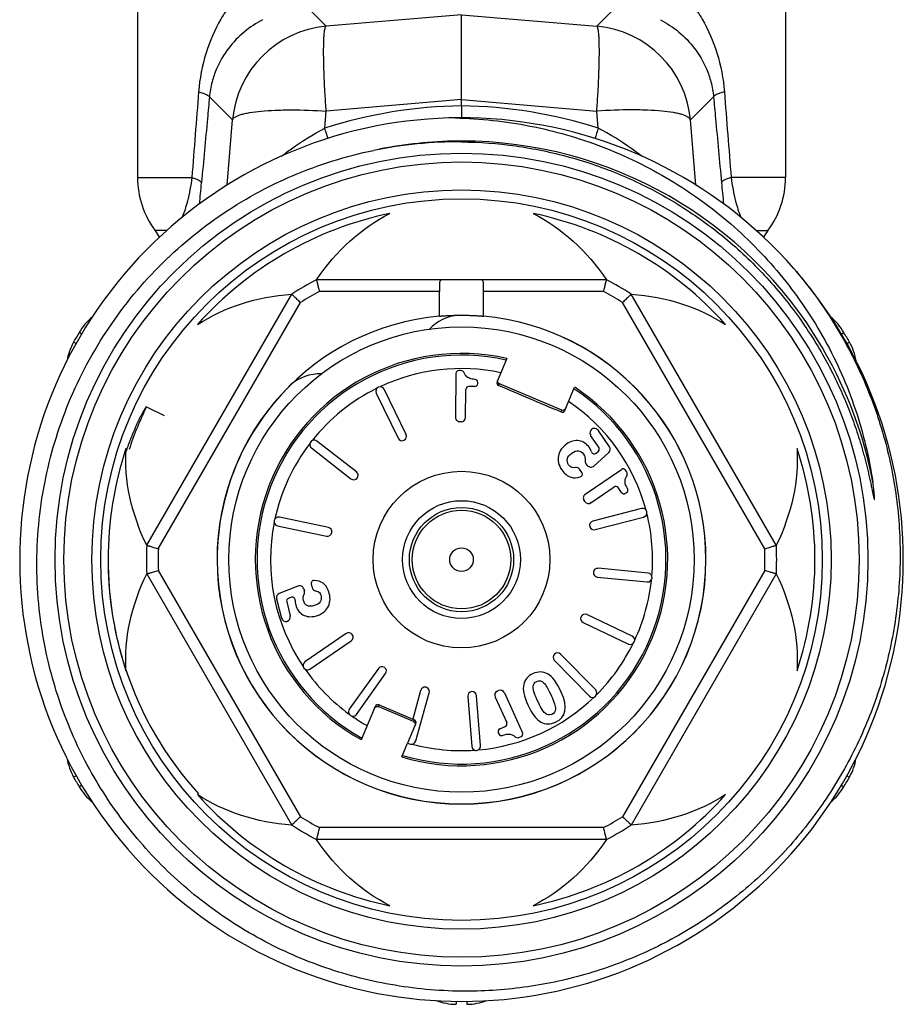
# Model space of a CAD drawing. Header units: millimetres. Extents: x 60394 to 199354, y 20895 to 166073.
# Tile 399 of 565: x 167482 to 167512, y 23912 to 23945. Entities that reach past the tile are written whole.
import ezdxf

# ---------------------------------------------------------------- set-up
doc = ezdxf.new("R2010")
doc.units = ezdxf.units.MM

msp = doc.modelspace()

# ---------------------------------------------------------------- linework, layer by layer
at = {"color": 0, "linetype": 'Continuous', "lineweight": -2}
for p, q in [((167486.496, 23946.725), (167486.496, 23939.641)), ((167508.496, 23946.725), (167508.496, 23939.641)), ((167492.901, 23944.778), (167492.277, 23945.4)), ((167502.09, 23944.778), (167502.714, 23945.4)), ((167497.496, 23945.168), (167492.901, 23944.778)), ((167497.496, 23945.168), (167502.09, 23944.778)), ((167497.496, 23942.289), (167497.496, 23945.168)), ((167489.722, 23941.598), (167488.938, 23942.379)), ((167497.496, 23942.289), (167492.901, 23941.899)), ((167497.496, 23942.073), (167497.496, 23942.289)), ((167497.496, 23942.289), (167502.09, 23941.899)), ((167505.269, 23941.598), (167506.053, 23942.379)), ((167492.854, 23941.319), (167492.901, 23941.899)), ((167497.496, 23942.073), (167497.496, 23941.669)), ((167502.137, 23941.319), (167502.09, 23941.899)), ((167489.541, 23939.379), (167489.722, 23941.598)), ((167505.45, 23939.38), (167505.269, 23941.598)), ((167486.496, 23939.641), (167488.342, 23939.641)), ((167508.496, 23939.641), (167506.649, 23939.641)), ((167487.495, 23937.841), (167487.096, 23937.841)), ((167507.502, 23937.841), (167507.896, 23937.841)), ((167502.419, 23936.17), (167492.572, 23936.17)), ((167486.807, 23927.156), (167491.73, 23935.684)), ((167496.747, 23935.77), (167492.671, 23935.77)), ((167496.747, 23934.936), (167496.747, 23935.77)), ((167498.244, 23934.936), (167498.244, 23935.77)), ((167502.32, 23935.77), (167498.244, 23935.77)), ((167508.184, 23927.156), (167503.261, 23935.684)), ((167487.202, 23927.041), (167492.027, 23935.398)), ((167507.789, 23927.041), (167502.964, 23935.398)), ((167484.603, 23934.327), (167484.513, 23934.381)), ((167510.389, 23934.328), (167510.478, 23934.381)), ((167484.416, 23934.007), (167484.326, 23934.058)), ((167510.573, 23934.006), (167510.665, 23934.058)), ((167499.036, 23933.498), (167498.702, 23932.712)), ((167497.302, 23932.991), (167497.289, 23931.502)), ((167497.462, 23933.09), (167497.402, 23933.09)), ((167497.947, 23932.547), (167497.744, 23932.549)), ((167498.048, 23932.646), (167498.048, 23932.688)), ((167498.755, 23932.581), (167498.781, 23932.642)), ((167500.898, 23931.743), (167498.781, 23932.642)), ((167501.004, 23931.735), (167501.337, 23932.521)), ((167494.602, 23932.322), (167495.341, 23930.791)), ((167495.612, 23930.921), (167494.873, 23932.453)), ((167497.634, 23931.499), (167497.643, 23932.449)), ((167487.416, 23931.552), (167486.795, 23931.853)), ((167500.898, 23931.743), (167500.872, 23931.682)), ((167497.483, 23931.351), (167497.437, 23931.351)), ((167502.158, 23930.483), (167501.879, 23930.889)), ((167502.517, 23930.5), (167502.131, 23931.062)), ((167493.926, 23929.649), (167492.585, 23930.696)), ((167492.401, 23930.46), (167493.741, 23929.413)), ((167501.988, 23929.847), (167502.494, 23930.304)), ((167502.068, 23930.286), (167502.142, 23930.352)), ((167501.768, 23929.869), (167501.721, 23929.931)), ((167501.581, 23929.629), (167501.51, 23929.732)), ((167501.696, 23928.888), (167502.923, 23929.732)), ((167503.096, 23929.657), (167503.062, 23929.706)), ((167501.892, 23928.603), (167502.675, 23929.142)), ((167502.929, 23928.948), (167502.814, 23929.116)), ((167503.068, 23928.922), (167503.103, 23928.946)), ((167501.684, 23928.642), (167501.658, 23928.68)), ((167503.604, 23928.404), (167501.957, 23927.979)), ((167492.976, 23927.763), (167491.311, 23928.109)), ((167502.033, 23927.688), (167503.679, 23928.114)), ((167491.25, 23927.816), (167492.915, 23927.469)), ((167486.807, 23926.184), (167491.73, 23917.656)), ((167487.202, 23926.298), (167492.027, 23917.941)), ((167503.829, 23926.211), (167502.136, 23926.374)), ((167507.789, 23926.298), (167502.964, 23917.941)), ((167508.184, 23926.184), (167503.261, 23917.656)), ((167492.395, 23925.84), (167492.426, 23925.718)), ((167502.107, 23926.075), (167503.8, 23925.912)), ((167491.937, 23925.773), (167491.306, 23925.517)), ((167492.137, 23925.678), (167492.16, 23925.604)), ((167491.217, 23925.341), (167491.388, 23924.681)), ((167491.56, 23925.234), (167491.684, 23924.757)), ((167491.712, 23925.389), (167491.62, 23925.351)), ((167501.626, 23924.534), (167503.161, 23923.801)), ((167503.29, 23924.072), (167501.755, 23924.804)), ((167493.58, 23924.161), (167492.179, 23923.198)), ((167492.349, 23922.95), (167493.75, 23923.914)), ((167500.646, 23923.25), (167501.838, 23922.037)), ((167502.052, 23922.247), (167500.86, 23923.46)), ((167494.675, 23922.973), (167493.687, 23921.589)), ((167493.931, 23921.414), (167494.919, 23922.799)), ((167496.109, 23922.231), (167495.838, 23921.254)), ((167495.944, 23920.512), (167496.398, 23922.151)), ((167498.711, 23922.203), (167498.752, 23922.222)), ((167498.951, 23922.147), (167499.568, 23920.793)), ((167497.711, 23922.025), (167497.844, 23920.329)), ((167498.143, 23920.353), (167498.01, 23922.048)), ((167498.636, 23922.004), (167499.03, 23921.14)), ((167494.565, 23921.686), (167494.086, 23920.556)), ((167494.67, 23921.677), (167494.696, 23921.739)), ((167495.867, 23921.169), (167494.67, 23921.677)), ((167494.696, 23921.739), (167495.838, 23921.254)), ((167495.837, 23921.251), (167495.892, 23921.227)), ((167495.892, 23921.227), (167495.867, 23921.169)), ((167495.669, 23920.446), (167495.944, 23921.096)), ((167498.796, 23920.923), (167498.981, 23921.007)), ((167498.746, 23920.79), (167498.764, 23920.752)), ((167499.465, 23920.636), (167499.519, 23920.66)), ((167495.467, 23919.97), (167495.663, 23920.434)), ((167495.663, 23920.434), (167495.759, 23920.408)), ((167484.417, 23919.333), (167484.326, 23919.282)), ((167510.575, 23919.332), (167510.665, 23919.282)), ((167484.603, 23919.012), (167484.513, 23918.959)), ((167510.388, 23919.013), (167510.478, 23918.959)), ((167502.32, 23917.57), (167492.671, 23917.57)), ((167502.419, 23917.17), (167492.572, 23917.17)), ((167497.31, 23911.675), (167497.309, 23911.571)), ((167497.681, 23911.675), (167497.682, 23911.571))]:
    msp.add_line(p, q, dxfattribs=at)
for radius in [13.8, 13.5, 12.55, 12.25, 7.9, 3, 2, 1.77, 1.673, 0.4]:
    msp.add_circle((167497.496, 23926.67), radius, dxfattribs=at)
for centre, radius, start, end in [((167493.211, 23941.289), 3.503, 95.0702, 174.9331), ((167501.78, 23941.289), 3.503, 5.0669, 84.9298), ((167497.67, 23926.324), 15.75, 90.6339, 107.8048), ((167497.321, 23926.324), 15.75, 72.1952, 89.3661), ((167497.496, 23926.67), 15, 41.1918, 40.7697), ((167438.835, 23924.32), 56.63, 17.0919, 17.4689), ((167556.147, 23924.322), 56.621, 162.5311, 162.9087), ((167497.496, 23926.664), 14.216, 90.5893, 101.3252), ((167497.495, 23926.7), 14.18, 89.9967, 90.5869), ((167497.496, 23926.67), 14.21, 30.6522, 89.998), ((167497.366, 23926.549), 14.302, 89.4813, 101.5169), ((167489.496, 23939.641), 3, 180, 216.8699), ((167505.496, 23939.641), 3, 323.1301, 0), ((167416.203, 23946.157), 72.775, 354.15276, 354.72586), ((167578.798, 23946.158), 72.784, 185.27415, 185.84566), ((167497.496, 23926.67), 12, 101.6766, 138.3234), ((167497.496, 23926.67), 12, 41.6766, 78.3234), ((167485.496, 23936.641), 2, 29.1364, 36.8699), ((167509.496, 23936.641), 2, 143.1301, 150.8164), ((167497.496, 23926.67), 10.7, 117.3956, 122.6044), ((167497.496, 23926.67), 10.7, 57.3956, 62.6044), ((167497.496, 23926.67), 10.3, 117.9331, 122.0669), ((167497.496, 23926.67), 10.3, 57.9331, 62.0669), ((167486.232, 23933.359), 2, 129.6876, 149.292), ((167497.496, 23926.67), 8.3, 95.1728, 180), ((167497.496, 23933.47), 1.5, 93.4459, 137.2887), ((167497.496, 23926.67), 8.3, 0, 84.8272), ((167497.496, 23926.67), 8.295, 0, 84.8158), ((167508.759, 23933.359), 2, 30.708, 50.371), ((167497.496, 23926.67), 15.1, 149.292, 150.708), ((167497.496, 23926.67), 15.1, 29.292, 30.708), ((167486.071, 23933.079), 2, 150.708, 170.4009), ((167497.517, 23926.682), 14.185, 29.993, 30.6539), ((167508.921, 23933.079), 2, 9.6713, 29.292), ((167497.496, 23926.67), 7, 77.2866, 240.8494), ((167497.496, 23926.67), 6.942, 77.373, 240.798), ((167497.495, 23926.67), 14.21, 10.6742, 29.9921), ((167492.687, 23931.478), 1.5, 88.0074, 131.5541), ((167497.496, 23926.67), 6.486, 78.1118, 115.2185), ((167497.402, 23932.99), 0.1, 89.5, 179.5), ((167497.46, 23932.94), 0.15, 21.1086, 89.5), ((167497.496, 23926.67), 8.295, 134.3778, 180), ((167494.738, 23932.388), 0.15, 25.75, 205.75), ((167497.496, 23926.67), 7, 253.1506, 56.7134), ((167497.743, 23932.449), 0.1, 89.5, 179.5), ((167497.948, 23932.647), 0.1, 269.5, 359.5), ((167497.948, 23932.689), 0.1, 359.5, 86.496), ((167498.794, 23932.673), 0.1, 156.9384, 246.9498), ((167497.496, 23926.67), 6.486, 116.2815, 141.4685), ((167497.496, 23926.67), 6.942, 253.202, 56.627), ((167497.515, 23926.662), 11.91, 154.1655, 161.6614), ((167497.496, 23926.67), 6.486, 15.0315, 55.8882), ((167500.911, 23931.774), 0.1, 247.0502, 337.0616), ((167497.439, 23931.501), 0.15, 179.5, 269.5), ((167497.484, 23931.501), 0.15, 269.5, 359.5), ((167495.476, 23930.856), 0.15, 205.75, 25.75), ((167502.007, 23930.977), 0.15, 34.5, 214.5), ((167497.496, 23926.67), 6.486, 142.5315, 167.7185), ((167492.493, 23930.578), 0.15, 52, 232), ((167497.496, 23926.67), 12, 161.6766, 198.3234), ((167502.001, 23930.36), 0.1, 197.113, 312.0449), ((167502.075, 23930.427), 0.1, 312.0449, 34.5), ((167502.393, 23930.415), 0.15, 312.052, 34.5), ((167497.496, 23926.67), 12, 341.6766, 18.3234), ((167501.841, 23930.021), 0.15, 173.7157, 217.0094), ((167501.887, 23929.959), 0.15, 217.0094, 312.052), ((167493.833, 23929.531), 0.15, 232, 52), ((167501.386, 23929.647), 0.15, 34.5, 99.1191), ((167501.499, 23929.572), 0.1, 287.1273, 34.5), ((167502.98, 23929.649), 0.1, 34.5, 124.5), ((167502.972, 23929.572), 0.15, 326.1086, 34.5), ((167501.781, 23928.765), 0.15, 124.5, 214.5), ((167502.732, 23929.059), 0.1, 34.5, 124.5), ((167503.012, 23929.005), 0.1, 214.5, 304.5), ((167503.046, 23929.029), 0.1, 304.5, 31.496), ((167501.807, 23928.727), 0.15, 214.5, 304.5), ((167503.642, 23928.259), 0.15, 284.5, 104.5), ((167497.496, 23926.67), 6.486, 355.0315, 13.9685), ((167497.496, 23926.67), 6.486, 168.7815, 213.9685), ((167491.28, 23927.963), 0.15, 78.25, 258.25), ((167501.995, 23927.833), 0.15, 104.5, 284.5), ((167492.945, 23927.616), 0.15, 258.25, 78.25), ((167497.161, 23926.646), 11.664, 178.5138, 179.2357), ((167497.496, 23926.67), 10.7, 177.3956, 182.6044), ((167497.496, 23926.67), 10.3, 177.9331, 182.0669), ((167497.496, 23926.67), 10.3, 357.9331, 2.0669), ((167497.496, 23926.67), 10.7, 357.3956, 2.6044), ((167497.17, 23926.646), 11.673, 179.2357, 179.9113), ((167497.175, 23926.646), 11.679, 179.9112, 180.2306), ((167497.186, 23926.646), 11.69, 180.2309, 181.8015), ((167497.496, 23926.67), 8.3, 180, 0), ((167497.496, 23926.67), 8.295, 180, 0), ((167497.195, 23926.646), 11.698, 181.8013, 182.0565), ((167497.206, 23926.646), 11.71, 182.0569, 184.1382), ((167502.122, 23926.224), 0.15, 84.5, 264.5), ((167503.815, 23926.061), 0.15, 264.5, 84.5), ((167492.491, 23925.865), 0.1, 87.1273, 194.5), ((167497.496, 23926.67), 6.486, 335.0315, 353.9685), ((167497.217, 23926.647), 11.721, 184.138, 184.641), ((167497.226, 23926.648), 11.729, 184.6411, 186.1163), ((167491.362, 23925.378), 0.15, 112.052, 194.5), ((167491.994, 23925.634), 0.15, 17.0094, 112.052), ((167492.016, 23925.56), 0.15, 333.7157, 17.0094), ((167492.571, 23925.755), 0.15, 194.5, 259.1191), ((167497.244, 23926.65), 11.747, 186.1164, 188.0289), ((167491.657, 23925.259), 0.1, 112.0449, 194.5), ((167491.75, 23925.296), 0.1, 357.1129, 112.0449), ((167497.253, 23926.651), 11.757, 188.0287, 188.5221), ((167497.262, 23926.652), 11.766, 188.5222, 189.8797), ((167497.302, 23926.661), 11.807, 189.8874, 198.2373), ((167491.533, 23924.718), 0.15, 194.5, 14.5), ((167501.69, 23924.669), 0.15, 64.5, 244.5), ((167493.665, 23924.037), 0.15, 304.5, 124.5), ((167497.496, 23926.67), 6.486, 315.0315, 333.9685), ((167503.225, 23923.937), 0.15, 244.5, 64.5), ((167500.753, 23923.355), 0.15, 44.5, 224.5), ((167492.264, 23923.074), 0.15, 124.5, 304.5), ((167497.31, 23926.665), 11.816, 198.241, 222.2553), ((167497.496, 23926.67), 6.486, 215.0315, 233.9685), ((167494.797, 23922.886), 0.15, 324.5, 144.5), ((167496.254, 23922.191), 0.15, 344.5, 164.5), ((167497.86, 23922.037), 0.15, 4.5, 184.5), ((167498.773, 23922.066), 0.15, 114.5, 204.5), ((167498.815, 23922.085), 0.15, 24.5, 114.5), ((167501.945, 23922.142), 0.15, 224.5, 44.5), ((167497.496, 23926.67), 6.486, 275.0315, 313.9685), ((167493.809, 23921.502), 0.15, 144.5, 324.5), ((167494.657, 23921.647), 0.1, 67.0431, 157.0632), ((167497.496, 23926.67), 6.486, 235.0315, 240.3598), ((167495.852, 23921.135), 0.1, 336.9368, 66.9569), ((167498.837, 23920.832), 0.1, 114.5, 204.5), ((167498.939, 23921.098), 0.1, 294.5, 24.5), ((167495.799, 23920.552), 0.15, 254.5, 344.5), ((167498.855, 23920.794), 0.1, 204.5, 291.496), ((167499.403, 23920.772), 0.15, 226.1086, 294.5), ((167499.477, 23920.751), 0.1, 294.5, 24.5), ((167497.496, 23926.67), 6.486, 255.0315, 273.9685), ((167497.994, 23920.341), 0.15, 184.5, 4.5), ((167486.071, 23920.26), 2, 189.6957, 209.292), ((167508.921, 23920.26), 2, 330.708, 350.4402), ((167497.496, 23926.67), 15.1, 209.292, 210.708), ((167497.496, 23926.67), 15.1, 329.292, 330.708), ((167486.232, 23919.98), 2, 210.708, 230.2282), ((167508.759, 23919.98), 2, 309.6588, 329.292), ((167497.496, 23926.67), 12, 221.6766, 258.3234), ((167497.496, 23926.67), 12, 281.6766, 318.3234), ((167497.496, 23926.67), 10.3, 237.9331, 242.0669), ((167497.496, 23926.67), 10.3, 297.9331, 302.0669), ((167497.496, 23926.67), 10.7, 237.3956, 242.6044), ((167497.496, 23926.67), 10.7, 297.3956, 302.6044), ((167497.334, 23913.571), 2, 249.7378, 269.292), ((167497.657, 23913.571), 2, 270.708, 290.263)]:
    msp.add_arc(centre, radius, start, end, dxfattribs=at)
at = {"color": 0, "linetype": 'Continuous', "lineweight": -2, "extrusion": (0, 0, -1)}
for centre, major_axis, ratio, start_param, end_param in [((167497.496, 23931.186), (0, -7.823), 0.816497, 2.261468, 2.751544), ((167497.496, 23931.186), (0, -7.823), 0.816497, -2.751544, -2.261468), ((167493.584, 23928.928), (-6.775, 3.911), 0.816497, 0.390049, 0.880125), ((167501.407, 23928.928), (-6.775, -3.911), 0.816497, -4.021717, -3.531642), ((167498.82, 23932.734), (-0.0391, -0.0921), 0.999848, 0, 1.387806), ((167500.938, 23931.836), (0.0391, 0.0921), 0.999848, 7.853982, 9.424778), ((167493.584, 23928.928), (-6.775, 3.911), 0.816497, -0.880125, -0.390049), ((167501.407, 23928.928), (-6.775, -3.911), 0.816497, -2.751544, -2.261468), ((167493.584, 23924.412), (-6.775, -3.911), 0.816497, 0.390049, 0.880125), ((167501.407, 23924.412), (-6.775, 3.911), 0.816497, -4.021717, -3.531642), ((167494.631, 23921.585), (-0.0391, -0.0921), 0.999848, 7.853982, 9.424778), ((167495.828, 23921.077), (0.0391, 0.0921), 0.999848, 6.283185, 7.670991), ((167493.584, 23924.412), (-6.775, -3.911), 0.816497, -0.880125, -0.390049), ((167501.407, 23924.412), (-6.775, 3.911), 0.816497, -2.751544, -2.261468), ((167497.496, 23922.153), (0, -7.823), 0.816497, 0.390049, 0.880125), ((167497.496, 23922.153), (0, -7.823), 0.816497, -0.880125, -0.390049)]:
    msp.add_ellipse(centre, major_axis=major_axis, ratio=ratio, start_param=start_param, end_param=end_param, dxfattribs=at)
at = {"color": 0, "linetype": 'Continuous', "lineweight": -2}
for points, knots in [([(167490.928, 23946.725), (167490.6, 23946.513), (167490.146, 23946.129), (167489.642, 23945.523), (167489.195, 23944.841), (167488.766, 23943.857), (167488.604, 23942.999), (167488.569, 23942.553)], [0, 0, 0, 0, 0.236383, 0.355525, 0.47665, 0.72911, 1, 1, 1, 1]), ([(167504.063, 23946.725), (167504.391, 23946.513), (167504.845, 23946.129), (167505.349, 23945.523), (167505.796, 23944.841), (167506.225, 23943.857), (167506.387, 23942.999), (167506.422, 23942.553)], [0, 0, 0, 0, 0.236383, 0.355525, 0.47665, 0.72911, 1, 1, 1, 1]), ([(167490.744, 23945.001), (167490.522, 23944.884), (167490.099, 23944.602), (167489.555, 23944.039), (167489.207, 23943.446), (167489.011, 23942.876), (167488.954, 23942.551), (167488.938, 23942.379)], [0, 0, 0, 0, 0.227856, 0.45619, 0.703057, 0.843391, 1, 1, 1, 1]), ([(167504.247, 23945.001), (167504.469, 23944.884), (167504.893, 23944.602), (167505.436, 23944.039), (167505.784, 23943.446), (167505.98, 23942.876), (167506.037, 23942.551), (167506.053, 23942.379)], [0, 0, 0, 0, 0.227856, 0.45619, 0.703057, 0.843391, 1, 1, 1, 1]), ([(167492.901, 23941.899), (167492.888, 23942.089), (167492.864, 23942.458), (167492.836, 23942.989), (167492.819, 23943.472), (167492.813, 23943.893), (167492.817, 23944.199), (167492.826, 23944.404), (167492.835, 23944.525), (167492.847, 23944.622), (167492.861, 23944.697), (167492.877, 23944.747), (167492.892, 23944.773), (167492.901, 23944.778)], [0, 0, 0, 0, 0.197448, 0.383206, 0.551789, 0.698562, 0.819359, 0.86896, 0.910905, 0.944973, 0.971014, 0.989114, 1, 1, 1, 1]), ([(167502.09, 23941.899), (167502.103, 23942.089), (167502.127, 23942.458), (167502.155, 23942.989), (167502.172, 23943.472), (167502.178, 23943.893), (167502.174, 23944.199), (167502.165, 23944.404), (167502.156, 23944.525), (167502.144, 23944.622), (167502.13, 23944.697), (167502.114, 23944.747), (167502.099, 23944.773), (167502.09, 23944.778)], [0, 0, 0, 0, 0.197448, 0.383206, 0.551789, 0.698562, 0.819359, 0.86896, 0.910905, 0.944973, 0.971014, 0.989114, 1, 1, 1, 1]), ([(167488.569, 23942.553), (167488.621, 23942.539), (167488.711, 23942.513), (167488.826, 23942.469), (167488.901, 23942.43), (167488.935, 23942.395), (167488.938, 23942.379)], [0, 0, 0, 0, 0.384383, 0.679056, 0.881179, 1, 1, 1, 1]), ([(167506.422, 23942.553), (167506.37, 23942.539), (167506.28, 23942.513), (167506.165, 23942.469), (167506.091, 23942.43), (167506.056, 23942.395), (167506.053, 23942.379)], [0, 0, 0, 0, 0.384383, 0.679056, 0.881179, 1, 1, 1, 1]), ([(167488.938, 23942.379), (167488.915, 23942.136), (167488.826, 23941.165), (167488.737, 23940.195), (167488.669, 23939.467)], [0, 0, 0, 0, 0.250129, 1, 1, 1, 1]), ([(167506.053, 23942.379), (167506.076, 23942.136), (167506.165, 23941.165), (167506.254, 23940.195), (167506.322, 23939.467)], [0, 0, 0, 0, 0.250129, 1, 1, 1, 1]), ([(167489.722, 23941.598), (167489.734, 23941.64), (167489.797, 23941.694), (167489.898, 23941.743), (167490.01, 23941.783), (167490.147, 23941.818), (167490.376, 23941.863), (167490.718, 23941.904), (167491.185, 23941.933), (167491.922, 23941.946), (167492.502, 23941.925), (167492.901, 23941.899)], [0, 0, 0, 0, 0.039817, 0.069007, 0.10527, 0.148712, 0.19925, 0.320444, 0.465743, 0.630843, 1, 1, 1, 1]), ([(167505.269, 23941.598), (167505.257, 23941.64), (167505.194, 23941.694), (167505.093, 23941.743), (167504.981, 23941.783), (167504.844, 23941.818), (167504.615, 23941.863), (167504.273, 23941.904), (167503.806, 23941.933), (167503.069, 23941.946), (167502.489, 23941.925), (167502.09, 23941.899)], [0, 0, 0, 0, 0.039817, 0.069007, 0.10527, 0.148712, 0.19925, 0.320444, 0.465743, 0.630843, 1, 1, 1, 1]), ([(167497.284, 23941.668), (167498.134, 23941.648), (167499.836, 23941.463), (167502.299, 23940.753), (167504.222, 23939.817), (167505.644, 23938.878), (167506.98, 23937.819), (167508.467, 23936.282), (167509.661, 23934.508), (167510.417, 23932.981), (167511.034, 23931.393), (167511.335, 23930.143), (167511.46, 23929.302)], [0, 0, 0, 0, 0.124979, 0.249957, 0.37493, 0.437476, 0.500021, 0.624989, 0.749955, 0.812492, 0.87504, 1, 1, 1, 1]), ([(167491.374, 23940.363), (167491.489, 23940.451), (167491.961, 23940.8), (167492.462, 23941.111), (167492.854, 23941.319)], [0, 0, 0, 0, 0.244791, 1, 1, 1, 1]), ([(167503.627, 23940.356), (167503.512, 23940.444), (167503.036, 23940.796), (167502.532, 23941.11), (167502.137, 23941.319)], [0, 0, 0, 0, 0.24471, 1, 1, 1, 1]), ([(167483.46, 23923.226), (167483.242, 23924.154), (167482.991, 23926.06), (167483.186, 23928.933), (167483.946, 23931.711), (167485.241, 23934.284), (167487.022, 23936.548), (167489.218, 23938.412), (167491.74, 23939.801), (167493.576, 23940.372), (167494.51, 23940.563)], [0, 0, 0, 0, 0.125004, 0.250009, 0.375009, 0.50001, 0.625011, 0.750011, 0.875, 1, 1, 1, 1]), ([(167497.496, 23940.85), (167498.112, 23940.844), (167499.345, 23940.753), (167501.16, 23940.378), (167502.912, 23939.771), (167504.57, 23938.942), (167506.106, 23937.905), (167507.495, 23936.678), (167508.713, 23935.282), (167509.398, 23934.253), (167509.706, 23933.72)], [0, 0, 0, 0, 0.125039, 0.250061, 0.375073, 0.500072, 0.625063, 0.750047, 0.875026, 1, 1, 1, 1]), ([(167488.342, 23939.641), (167488.307, 23939.37), (167488.221, 23938.91), (167488.082, 23938.464), (167488.013, 23938.284)], [0, 0, 0, 0, 0.58743, 1, 1, 1, 1]), ([(167488.342, 23939.641), (167488.388, 23939.628), (167488.469, 23939.601), (167488.571, 23939.558), (167488.638, 23939.518), (167488.667, 23939.483), (167488.669, 23939.467)], [0, 0, 0, 0, 0.378625, 0.670226, 0.873611, 1, 1, 1, 1]), ([(167506.649, 23939.641), (167506.603, 23939.628), (167506.522, 23939.601), (167506.42, 23939.558), (167506.353, 23939.518), (167506.324, 23939.483), (167506.322, 23939.467)], [0, 0, 0, 0, 0.378625, 0.670226, 0.873611, 1, 1, 1, 1]), ([(167506.649, 23939.641), (167506.684, 23939.37), (167506.77, 23938.911), (167506.909, 23938.466), (167506.978, 23938.286)], [0, 0, 0, 0, 0.587244, 1, 1, 1, 1]), ([(167508.783, 23936.548), (167509.243, 23936.012), (167510.088, 23934.872), (167511.101, 23933.002), (167511.84, 23931.007), (167512.289, 23928.928), (167512.438, 23926.806), (167512.284, 23924.684), (167511.83, 23922.605), (167511.085, 23920.613), (167510.063, 23918.747), (167508.786, 23917.046), (167507.278, 23915.545), (167505.57, 23914.276), (167503.698, 23913.265), (167501.701, 23912.534), (167499.619, 23912.097), (167498.202, 23912.009), (167497.496, 23912.016)], [0, 0, 0, 0, 0.062494, 0.125002, 0.187498, 0.249999, 0.3125, 0.375, 0.437499, 0.499998, 0.562499, 0.625002, 0.687503, 0.750001, 0.812501, 0.874997, 0.937507, 1, 1, 1, 1]), ([(167492.572, 23936.17), (167492.572, 23936.17), (167492.572, 23936.169), (167492.573, 23936.168), (167492.573, 23936.165), (167492.574, 23936.162), (167492.575, 23936.157), (167492.577, 23936.149), (167492.58, 23936.137), (167492.584, 23936.12), (167492.589, 23936.1), (167492.595, 23936.076), (167492.604, 23936.039), (167492.617, 23935.987), (167492.634, 23935.919), (167492.652, 23935.846), (167492.664, 23935.795), (167492.671, 23935.77)], [0, 0, 0, 0, 0.001262, 0.004999, 0.01119, 0.019813, 0.030846, 0.044267, 0.078144, 0.121006, 0.172334, 0.231597, 0.298127, 0.450033, 0.62203, 0.807806, 1, 1, 1, 1]), ([(167496.832, 23936.17), (167496.824, 23936.17), (167496.809, 23936.168), (167496.779, 23936.154), (167496.761, 23936.123), (167496.752, 23936.086), (167496.746, 23936.034), (167496.746, 23935.993), (167496.746, 23935.963)], [0, 0, 0, 0, 0.096056, 0.184539, 0.378232, 0.502696, 0.648773, 1, 1, 1, 1]), ([(167496.746, 23935.963), (167496.746, 23935.932), (167496.747, 23935.868), (167496.747, 23935.803), (167496.747, 23935.77)], [0, 0, 0, 0, 0.483578, 1, 1, 1, 1]), ([(167498.246, 23935.963), (167498.246, 23935.993), (167498.245, 23936.034), (167498.239, 23936.086), (167498.23, 23936.123), (167498.212, 23936.154), (167498.182, 23936.168), (167498.167, 23936.17), (167498.159, 23936.17)], [0, 0, 0, 0, 0.351227, 0.497304, 0.621768, 0.815461, 0.903944, 1, 1, 1, 1]), ([(167498.244, 23935.77), (167498.244, 23935.803), (167498.244, 23935.868), (167498.246, 23935.932), (167498.246, 23935.963)], [0, 0, 0, 0, 0.516422, 1, 1, 1, 1]), ([(167502.32, 23935.77), (167502.327, 23935.795), (167502.339, 23935.846), (167502.357, 23935.919), (167502.374, 23935.987), (167502.387, 23936.039), (167502.396, 23936.076), (167502.402, 23936.1), (167502.407, 23936.12), (167502.411, 23936.137), (167502.414, 23936.149), (167502.416, 23936.157), (167502.417, 23936.162), (167502.418, 23936.165), (167502.418, 23936.168), (167502.419, 23936.169), (167502.419, 23936.17), (167502.419, 23936.17)], [0, 0, 0, 0, 0.192194, 0.37797, 0.549967, 0.701873, 0.768403, 0.827666, 0.878994, 0.921856, 0.955733, 0.969154, 0.980187, 0.98881, 0.995001, 0.998738, 1, 1, 1, 1]), ([(167492.027, 23935.398), (167492.008, 23935.417), (167491.971, 23935.453), (167491.916, 23935.505), (167491.866, 23935.553), (167491.827, 23935.591), (167491.8, 23935.617), (167491.782, 23935.634), (167491.767, 23935.648), (167491.754, 23935.66), (167491.745, 23935.669), (167491.739, 23935.675), (167491.736, 23935.678), (167491.734, 23935.68), (167491.732, 23935.682), (167491.731, 23935.683), (167491.73, 23935.683), (167491.73, 23935.684)], [0, 0, 0, 0, 0.192194, 0.37797, 0.549967, 0.701873, 0.768403, 0.827666, 0.878994, 0.921856, 0.955733, 0.969154, 0.980187, 0.98881, 0.995001, 0.998738, 1, 1, 1, 1]), ([(167503.261, 23935.684), (167503.261, 23935.683), (167503.26, 23935.683), (167503.26, 23935.682), (167503.257, 23935.68), (167503.255, 23935.678), (167503.252, 23935.675), (167503.246, 23935.669), (167503.237, 23935.66), (167503.224, 23935.648), (167503.209, 23935.634), (167503.191, 23935.617), (167503.164, 23935.591), (167503.125, 23935.553), (167503.075, 23935.505), (167503.02, 23935.453), (167502.983, 23935.417), (167502.964, 23935.398)], [0, 0, 0, 0, 0.001262, 0.004999, 0.01119, 0.019813, 0.030846, 0.044267, 0.078144, 0.121006, 0.172334, 0.231597, 0.298127, 0.450033, 0.62203, 0.807806, 1, 1, 1, 1]), ([(167496.746, 23934.936), (167496.746, 23934.936), (167496.746, 23934.936), (167496.747, 23934.936), (167496.748, 23934.936), (167496.75, 23934.936), (167496.754, 23934.936), (167496.761, 23934.937), (167496.769, 23934.937), (167496.778, 23934.938), (167496.79, 23934.939), (167496.809, 23934.941), (167496.836, 23934.943), (167496.874, 23934.946), (167496.918, 23934.949), (167496.967, 23934.952), (167497.021, 23934.955), (167497.102, 23934.959), (167497.212, 23934.964), (167497.351, 23934.967), (167497.496, 23934.969), (167497.64, 23934.967), (167497.779, 23934.964), (167497.889, 23934.959), (167497.97, 23934.955), (167498.024, 23934.952), (167498.073, 23934.949), (167498.117, 23934.946), (167498.155, 23934.943), (167498.182, 23934.941), (167498.201, 23934.939), (167498.213, 23934.938), (167498.222, 23934.937), (167498.23, 23934.937), (167498.237, 23934.936), (167498.241, 23934.936), (167498.243, 23934.936), (167498.244, 23934.936), (167498.245, 23934.936), (167498.245, 23934.936), (167498.246, 23934.936)], [0, 0, 0, 0, 0.000155, 0.000609, 0.001364, 0.00242, 0.005429, 0.009633, 0.015027, 0.021596, 0.029317, 0.038171, 0.05919, 0.08446, 0.113715, 0.146679, 0.18304, 0.222435, 0.308822, 0.402539, 0.500004, 0.597467, 0.691184, 0.777572, 0.816966, 0.853326, 0.886289, 0.915544, 0.940814, 0.961833, 0.970685, 0.978406, 0.984973, 0.990367, 0.994571, 0.99758, 0.998635, 0.99939, 0.999845, 1, 1, 1, 1]), ([(167509.706, 23933.72), (167509.83, 23933.505), (167510.067, 23933.069), (167510.389, 23932.397), (167510.627, 23931.825), (167510.801, 23931.36), (167510.922, 23931.008), (167511.035, 23930.654), (167511.121, 23930.356), (167511.186, 23930.116), (167511.232, 23929.936), (167511.277, 23929.756), (167511.319, 23929.575), (167511.36, 23929.393), (167511.393, 23929.242), (167511.418, 23929.12), (167511.434, 23929.044), (167511.446, 23928.984), (167511.456, 23928.938), (167511.465, 23928.893), (167511.475, 23928.847), (167511.483, 23928.81), (167511.49, 23928.779), (167511.495, 23928.761), (167511.499, 23928.746), (167511.502, 23928.735), (167511.505, 23928.726), (167511.507, 23928.718), (167511.51, 23928.713), (167511.513, 23928.711), (167511.517, 23928.711), (167511.518, 23928.715), (167511.518, 23928.719), (167511.518, 23928.725), (167511.519, 23928.731), (167511.519, 23928.739), (167511.519, 23928.748), (167511.519, 23928.76), (167511.518, 23928.775), (167511.517, 23928.802), (167511.514, 23928.841), (167511.511, 23928.887), (167511.506, 23928.933), (167511.501, 23928.979), (167511.495, 23929.041), (167511.481, 23929.148), (167511.469, 23929.24), (167511.46, 23929.302)], [0, 0, 0, 0, 0.125102, 0.250203, 0.375303, 0.437858, 0.500413, 0.562966, 0.625519, 0.656796, 0.688071, 0.719346, 0.75062, 0.781892, 0.813161, 0.828794, 0.844424, 0.852238, 0.86005, 0.867861, 0.875669, 0.883471, 0.887369, 0.891259, 0.893207, 0.895133, 0.897081, 0.898069, 0.898984, 0.899815, 0.900137, 0.900486, 0.901495, 0.902539, 0.90347, 0.904404, 0.906354, 0.908293, 0.910232, 0.914123, 0.921914, 0.929713, 0.937516, 0.945323, 0.953131, 0.968751, 1, 1, 1, 1]), ([(167486.795, 23931.853), (167486.786, 23931.851), (167486.774, 23931.836), (167486.759, 23931.816), (167486.745, 23931.794), (167486.726, 23931.764), (167486.704, 23931.726), (167486.678, 23931.679), (167486.652, 23931.633), (167486.619, 23931.57), (167486.579, 23931.492), (167486.533, 23931.396), (167486.487, 23931.3), (167486.443, 23931.204), (167486.386, 23931.074), (167486.317, 23930.912), (167486.239, 23930.714), (167486.165, 23930.515), (167486.118, 23930.382), (167486.095, 23930.315)], [0, 0, 0, 0, 0.014835, 0.030379, 0.045973, 0.061583, 0.092826, 0.124084, 0.155349, 0.18662, 0.24917, 0.311728, 0.37429, 0.436856, 0.499424, 0.624562, 0.749705, 0.874851, 1, 1, 1, 1]), ([(167486.807, 23927.156), (167486.807, 23927.156), (167486.808, 23927.155), (167486.809, 23927.155), (167486.811, 23927.155), (167486.815, 23927.154), (167486.819, 23927.152), (167486.827, 23927.15), (167486.839, 23927.147), (167486.856, 23927.142), (167486.876, 23927.136), (167486.899, 23927.129), (167486.936, 23927.118), (167486.987, 23927.103), (167487.054, 23927.084), (167487.127, 23927.063), (167487.177, 23927.048), (167487.202, 23927.041)], [0, 0, 0, 0, 0.001262, 0.004999, 0.01119, 0.019813, 0.030846, 0.044267, 0.078144, 0.121006, 0.172334, 0.231597, 0.298127, 0.450033, 0.62203, 0.807806, 1, 1, 1, 1]), ([(167507.789, 23927.041), (167507.814, 23927.048), (167507.864, 23927.063), (167507.937, 23927.084), (167508.004, 23927.103), (167508.055, 23927.118), (167508.092, 23927.129), (167508.115, 23927.136), (167508.136, 23927.142), (167508.152, 23927.147), (167508.164, 23927.15), (167508.172, 23927.152), (167508.176, 23927.154), (167508.18, 23927.155), (167508.182, 23927.155), (167508.184, 23927.155), (167508.184, 23927.156), (167508.184, 23927.156)], [0, 0, 0, 0, 0.192194, 0.37797, 0.549967, 0.701873, 0.768403, 0.827666, 0.878994, 0.921856, 0.955733, 0.969154, 0.980187, 0.98881, 0.995001, 0.998738, 1, 1, 1, 1]), ([(167486.807, 23926.184), (167486.807, 23926.183), (167486.808, 23926.184), (167486.809, 23926.184), (167486.811, 23926.185), (167486.815, 23926.186), (167486.819, 23926.187), (167486.827, 23926.189), (167486.839, 23926.193), (167486.856, 23926.198), (167486.876, 23926.204), (167486.899, 23926.211), (167486.936, 23926.221), (167486.987, 23926.236), (167487.054, 23926.256), (167487.127, 23926.277), (167487.177, 23926.291), (167487.202, 23926.298)], [0, 0, 0, 0, 0.001262, 0.004999, 0.01119, 0.019813, 0.030846, 0.044267, 0.078144, 0.121006, 0.172334, 0.231597, 0.298127, 0.450033, 0.62203, 0.807806, 1, 1, 1, 1]), ([(167508.184, 23926.184), (167508.184, 23926.183), (167508.184, 23926.184), (167508.182, 23926.184), (167508.18, 23926.185), (167508.176, 23926.186), (167508.172, 23926.187), (167508.164, 23926.189), (167508.152, 23926.193), (167508.136, 23926.198), (167508.115, 23926.204), (167508.092, 23926.211), (167508.055, 23926.221), (167508.004, 23926.236), (167507.937, 23926.256), (167507.864, 23926.277), (167507.814, 23926.291), (167507.789, 23926.298)], [0, 0, 0, 0, 0.001262, 0.004999, 0.01119, 0.019813, 0.030846, 0.044267, 0.078144, 0.121006, 0.172334, 0.231597, 0.298127, 0.450033, 0.62203, 0.807806, 1, 1, 1, 1]), ([(167497.496, 23912.016), (167496.69, 23912.025), (167495.077, 23912.175), (167492.73, 23912.795), (167490.516, 23913.794), (167488.499, 23915.145), (167486.733, 23916.812), (167485.267, 23918.748), (167484.144, 23920.9), (167483.644, 23922.441), (167483.46, 23923.226)], [0, 0, 0, 0, 0.124999, 0.250001, 0.375002, 0.500002, 0.625003, 0.750004, 0.875002, 1, 1, 1, 1]), ([(167491.73, 23917.656), (167491.73, 23917.656), (167491.731, 23917.657), (167491.732, 23917.658), (167491.734, 23917.659), (167491.736, 23917.662), (167491.739, 23917.665), (167491.745, 23917.671), (167491.754, 23917.679), (167491.767, 23917.691), (167491.782, 23917.706), (167491.8, 23917.723), (167491.827, 23917.749), (167491.866, 23917.786), (167491.916, 23917.835), (167491.971, 23917.887), (167492.008, 23917.923), (167492.027, 23917.941)], [0, 0, 0, 0, 0.001262, 0.004999, 0.01119, 0.019813, 0.030846, 0.044267, 0.078144, 0.121006, 0.172334, 0.231597, 0.298127, 0.450033, 0.62203, 0.807806, 1, 1, 1, 1]), ([(167502.964, 23917.941), (167502.983, 23917.923), (167503.02, 23917.887), (167503.075, 23917.835), (167503.125, 23917.786), (167503.164, 23917.749), (167503.191, 23917.723), (167503.209, 23917.706), (167503.224, 23917.691), (167503.237, 23917.679), (167503.246, 23917.671), (167503.252, 23917.665), (167503.255, 23917.662), (167503.257, 23917.659), (167503.26, 23917.658), (167503.26, 23917.657), (167503.261, 23917.656), (167503.261, 23917.656)], [0, 0, 0, 0, 0.192194, 0.37797, 0.549967, 0.701873, 0.768403, 0.827666, 0.878994, 0.921856, 0.955733, 0.969154, 0.980187, 0.98881, 0.995001, 0.998738, 1, 1, 1, 1]), ([(167492.671, 23917.57), (167492.664, 23917.544), (167492.652, 23917.494), (167492.634, 23917.42), (167492.617, 23917.353), (167492.604, 23917.3), (167492.595, 23917.263), (167492.589, 23917.24), (167492.584, 23917.219), (167492.58, 23917.202), (167492.577, 23917.19), (167492.575, 23917.182), (167492.574, 23917.178), (167492.573, 23917.175), (167492.573, 23917.172), (167492.572, 23917.171), (167492.572, 23917.17), (167492.572, 23917.17)], [0, 0, 0, 0, 0.192194, 0.37797, 0.549967, 0.701873, 0.768403, 0.827666, 0.878994, 0.921856, 0.955733, 0.969154, 0.980187, 0.98881, 0.995001, 0.998738, 1, 1, 1, 1]), ([(167502.419, 23917.17), (167502.419, 23917.17), (167502.419, 23917.171), (167502.418, 23917.172), (167502.418, 23917.175), (167502.417, 23917.178), (167502.416, 23917.182), (167502.414, 23917.19), (167502.411, 23917.202), (167502.407, 23917.219), (167502.402, 23917.24), (167502.396, 23917.263), (167502.387, 23917.3), (167502.374, 23917.353), (167502.357, 23917.42), (167502.339, 23917.494), (167502.327, 23917.544), (167502.32, 23917.57)], [0, 0, 0, 0, 0.001262, 0.004999, 0.01119, 0.019813, 0.030846, 0.044267, 0.078144, 0.121006, 0.172334, 0.231597, 0.298127, 0.450033, 0.62203, 0.807806, 1, 1, 1, 1])]:
    msp.add_open_spline(points, degree=3, knots=knots, dxfattribs=at)
for points in [[(167488.569, 23942.553), (167488.494, 23941.582), (167488.418, 23940.612), (167488.342, 23939.641)], [(167506.422, 23942.553), (167506.497, 23941.582), (167506.573, 23940.612), (167506.649, 23939.641)], [(167497.65, 23932.907), (167497.631, 23932.929), (167497.614, 23932.957), (167497.6, 23932.994)], [(167497.781, 23932.819), (167497.728, 23932.841), (167497.684, 23932.87), (167497.65, 23932.907)], [(167497.954, 23932.789), (167497.878, 23932.793), (167497.82, 23932.803), (167497.781, 23932.819)], [(167500.872, 23931.682), (167500.167, 23931.981), (167499.461, 23932.281), (167498.755, 23932.581)], [(167501.069, 23930.597), (167500.914, 23930.491), (167500.821, 23930.357), (167500.786, 23930.196)], [(167501.492, 23930.704), (167501.35, 23930.728), (167501.209, 23930.693), (167501.069, 23930.597)], [(167501.836, 23930.475), (167501.748, 23930.602), (167501.633, 23930.679), (167501.492, 23930.704)], [(167500.786, 23930.196), (167500.751, 23930.036), (167500.789, 23929.877), (167500.897, 23929.72)], [(167501.091, 23930.091), (167501.106, 23930.162), (167501.155, 23930.226), (167501.238, 23930.283)], [(167501.238, 23930.283), (167501.408, 23930.4), (167501.542, 23930.388), (167501.638, 23930.248)], [(167501.638, 23930.248), (167501.683, 23930.184), (167501.7, 23930.113), (167501.692, 23930.037)], [(167501.906, 23930.33), (167501.89, 23930.382), (167501.867, 23930.43), (167501.836, 23930.475)], [(167501.132, 23929.891), (167501.09, 23929.953), (167501.076, 23930.019), (167501.091, 23930.091)], [(167501.254, 23929.795), (167501.208, 23929.807), (167501.168, 23929.839), (167501.132, 23929.891)], [(167500.897, 23929.72), (167500.988, 23929.588), (167501.092, 23929.502), (167501.214, 23929.464)], [(167501.362, 23929.795), (167501.318, 23929.788), (167501.282, 23929.788), (167501.254, 23929.795)], [(167501.214, 23929.464), (167501.304, 23929.435), (167501.409, 23929.44), (167501.528, 23929.476)], [(167503.057, 23929.24), (167503.045, 23929.296), (167503.044, 23929.349), (167503.055, 23929.398)], [(167503.055, 23929.398), (167503.061, 23929.426), (167503.075, 23929.456), (167503.097, 23929.489)], [(167503.132, 23929.081), (167503.092, 23929.146), (167503.067, 23929.199), (167503.057, 23929.24)], [(167492.796, 23925.868), (167492.721, 23925.926), (167492.621, 23925.958), (167492.496, 23925.964)], [(167493.006, 23925.52), (167492.966, 23925.675), (167492.897, 23925.791), (167492.796, 23925.868)], [(167492.129, 23925.277), (167492.109, 23925.352), (167492.117, 23925.425), (167492.151, 23925.493)], [(167492.543, 23925.608), (167492.587, 23925.6), (167492.621, 23925.587), (167492.645, 23925.571)], [(167492.645, 23925.571), (167492.684, 23925.544), (167492.711, 23925.5), (167492.727, 23925.439)], [(167492.947, 23925.034), (167493.035, 23925.173), (167493.054, 23925.336), (167493.006, 23925.52)], [(167491.849, 23925.291), (167491.847, 23925.237), (167491.852, 23925.184), (167491.866, 23925.132)], [(167492.493, 23925.107), (167492.293, 23925.055), (167492.171, 23925.112), (167492.129, 23925.277)], [(167492.697, 23925.238), (167492.658, 23925.176), (167492.59, 23925.132), (167492.493, 23925.107)], [(167492.727, 23925.439), (167492.745, 23925.367), (167492.736, 23925.3), (167492.697, 23925.238)], [(167491.866, 23925.132), (167491.905, 23924.981), (167491.986, 23924.87), (167492.111, 23924.799)], [(167492.544, 23924.754), (167492.726, 23924.801), (167492.86, 23924.895), (167492.947, 23925.034)], [(167492.111, 23924.799), (167492.235, 23924.728), (167492.379, 23924.712), (167492.544, 23924.754)], [(167500.419, 23922.79), (167500.262, 23922.875), (167500.097, 23922.876), (167499.925, 23922.798)], [(167499.925, 23922.798), (167499.754, 23922.72), (167499.648, 23922.598), (167499.608, 23922.431)], [(167499.924, 23922.363), (167499.934, 23922.445), (167499.976, 23922.501), (167500.049, 23922.535)], [(167500.049, 23922.535), (167500.136, 23922.574), (167500.213, 23922.56), (167500.285, 23922.49)], [(167500.285, 23922.49), (167500.356, 23922.421), (167500.446, 23922.268), (167500.553, 23922.033)], [(167500.88, 23922.17), (167500.73, 23922.5), (167500.575, 23922.706), (167500.419, 23922.79)], [(167499.608, 23922.431), (167499.568, 23922.264), (167499.616, 23922.032), (167499.751, 23921.736)], [(167500.065, 23921.901), (167499.962, 23922.128), (167499.915, 23922.281), (167499.924, 23922.363)], [(167500.69, 23921.151), (167501.051, 23921.315), (167501.114, 23921.656), (167500.88, 23922.17)], [(167500.333, 23921.453), (167500.261, 23921.517), (167500.172, 23921.666), (167500.065, 23921.901)], [(167500.553, 23922.033), (167500.644, 23921.834), (167500.688, 23921.69), (167500.686, 23921.601)], [(167499.751, 23921.736), (167499.888, 23921.435), (167500.032, 23921.242), (167500.187, 23921.156)], [(167500.686, 23921.601), (167500.684, 23921.512), (167500.644, 23921.45), (167500.566, 23921.414)], [(167500.187, 23921.156), (167500.34, 23921.071), (167500.508, 23921.068), (167500.69, 23921.151)], [(167500.566, 23921.414), (167500.482, 23921.376), (167500.405, 23921.389), (167500.333, 23921.453)], [(167498.891, 23920.701), (167498.962, 23920.729), (167499.019, 23920.744), (167499.061, 23920.746)], [(167499.061, 23920.746), (167499.118, 23920.749), (167499.171, 23920.74), (167499.217, 23920.721)], [(167499.217, 23920.721), (167499.243, 23920.71), (167499.271, 23920.691), (167499.299, 23920.664)]]:
    msp.add_open_spline(points, degree=3, dxfattribs=at)

doc.saveas('drawing.dxf')
